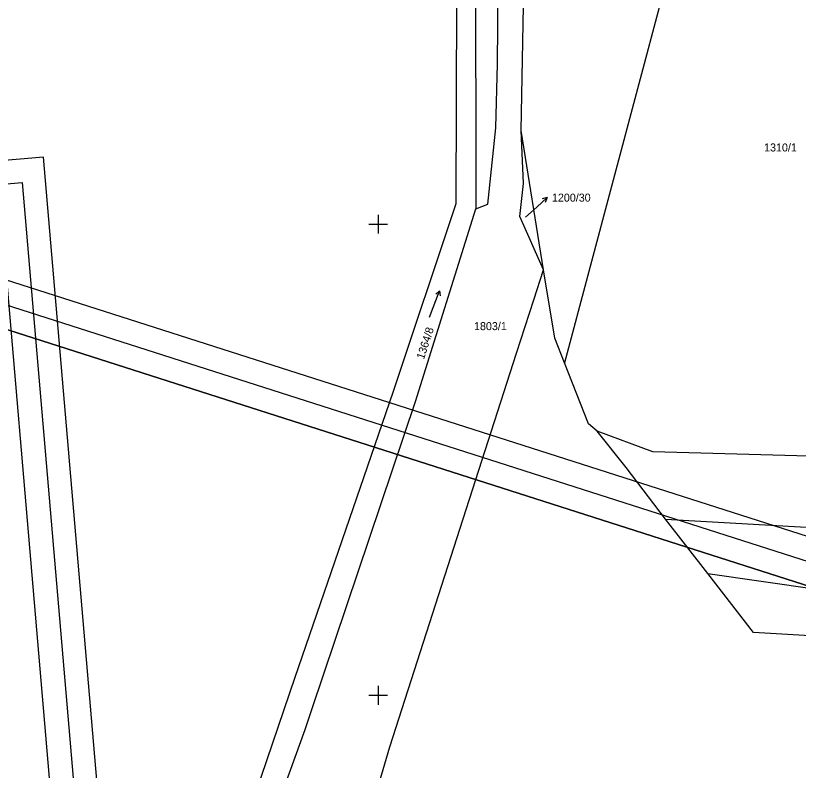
# Model space of a CAD drawing. Extents: x -779302 to -774398, y -1144902 to -1142831.
# Drawn here: x -777576.9 to -777410.8, y -1143615.9 to -1143455.7 of the extents above; entities that cross this region are included whole.
import ezdxf

# ---------------------------------------------------------------- set-up
doc = ezdxf.new("R2010")
doc.units = 0
for name, color, linetype in [('hektosit - Vrstva 5', 7, 'Continuous'), ('Hranice parcel', 7, 'Continuous'), ('Parcelní čísla', 7, 'Continuous'), ('Pop  PČ popisy', 7, 'Continuous'), ('Vrstva 1', 7, 'Continuous'), ('Značky kultur', 7, 'Continuous')]:
    doc.layers.add(name, color=color, linetype=linetype)

msp = doc.modelspace()

# ---------------------------------------------------------------- linework, layer by layer
at = {"layer": 'hektosit - Vrstva 5'}
for p, q in [((-777500, -1143498), (-777500, -1143502)), ((-777502, -1143500), (-777498, -1143500)), ((-777500, -1143598), (-777500, -1143602)), ((-777502, -1143600), (-777498, -1143600))]:
    msp.add_line(p, q, dxfattribs=at)
at = {"layer": 'Hranice parcel'}
for p, q in [((-777428.65, -1143410.23), (-777460.45, -1143529.41)), ((-777464.9, -1143509.68), (-777469.6, -1143480.07)), ((-777492.04, -1143537.65), (-777479.28, -1143496.75)), ((-777429.98, -1143574.17), (-777438.96, -1143562.61)), ((-777429.98, -1143574.17), (-777278.83, -1143595.85))]:
    msp.add_line(p, q, dxfattribs=at)
for points in [[(-777479.28, -1143496.75), (-777476.73, -1143495.71), (-777474.98, -1143479.51), (-777474.63, -1143465.94), (-777474.47, -1143441.87), (-777472.09, -1143423.45), (-777468.97, -1143405.16), (-777475.38, -1143383.69)], [(-777483.54, -1143384.59), (-777483.16, -1143386.48), (-777483.46, -1143495.68), (-777496.86, -1143535.74)], [(-777479.81, -1143384.18), (-777479.38, -1143385.59), (-777479.28, -1143496.75)], [(-777469.6, -1143480.07), (-777469.16, -1143453.69), (-777467.87, -1143433.73), (-777465.45, -1143423.14), (-777464.26, -1143414.58), (-777462.36, -1143407.67)], [(-777464.9, -1143509.68), (-777469.93, -1143498.39), (-777469.11, -1143491.38), (-777469.6, -1143480.07)], [(-777508.79, -1143668.8), (-777510.73, -1143655.88), (-777497.53, -1143610.93), (-777481.94, -1143562.57), (-777470.6, -1143527.36), (-777466.94, -1143516.02), (-777464.9, -1143509.68)], [(-777460.45, -1143529.41), (-777462.5, -1143524.21), (-777464.9, -1143509.68)], [(-777453.51, -1143543.92), (-777455.36, -1143542.34), (-777460.45, -1143529.41)], [(-777496.86, -1143535.74), (-777517.68, -1143596.22), (-777520.04, -1143603.06), (-777529.74, -1143631.58), (-777539.12, -1143656)], [(-777539.12, -1143656), (-777533.45, -1143654.53), (-777532.48, -1143654.28), (-777515.5, -1143607.29), (-777513.98, -1143602.78), (-777492.04, -1143537.65)], [(-777398.34, -1143549.5), (-777441.67, -1143548.34), (-777453.51, -1143543.92)], [(-777438.96, -1143562.61), (-777447.35, -1143551.62), (-777453.51, -1143543.92)], [(-777438.96, -1143562.61), (-777365.56, -1143566.76), (-777292.32, -1143571.12), (-777274.02, -1143572.32)], [(-777384.43, -1143601.12), (-777382.98, -1143588.85), (-777420.27, -1143586.64), (-777429.98, -1143574.17)]]:
    msp.add_lwpolyline(points, dxfattribs=at)
at = {"layer": 'Pop  PČ popisy'}
for p, q in [((-777466.32, -1143496.35), (-777464.09, -1143494.34)), ((-777464.09, -1143494.34), (-777465.17, -1143494.64)), ((-777464.09, -1143494.34), (-777464.5, -1143495.38)), ((-777468.69, -1143498.48), (-777466.32, -1143496.35))]:
    msp.add_line(p, q, dxfattribs=at)
at = {"layer": 'Vrstva 1'}
for points in [[(-776606.88, -1143822.95), (-777806.9, -1143438.86), (-777897.43, -1143721.71), (-776697.42, -1144105.81)], [(-776700.65, -1144099.52), (-777891.15, -1143718.47), (-777803.66, -1143445.14), (-776613.17, -1143826.19)], [(-777571, -1143485.76), (-778617.18, -1143575.21), (-778591.88, -1143871.12), (-777545.7, -1143781.67)], [(-777551.11, -1143777.12), (-778587.32, -1143865.71), (-778611.77, -1143579.77), (-777575.56, -1143491.17)], [(-777580.11, -1143496.57), (-778407.09, -1143567.28), (-778383.5, -1143843.27), (-777556.51, -1143772.57)], [(-776619.45, -1143829.42), (-777605.19, -1143513.91), (-777689.63, -1143777.73), (-776703.89, -1144093.24)], [(-776703.89, -1144093.24), (-777689.63, -1143777.73), (-777605.19, -1143513.91), (-776619.45, -1143829.42)]]:
    msp.add_lwpolyline(points, close=True, dxfattribs=at)
at = {"layer": 'Značky kultur'}
for p, q in [((-777489.08, -1143519.72), (-777486.93, -1143514.12)), ((-777486.93, -1143514.12), (-777487.75, -1143514.85)), ((-777486.93, -1143514.12), (-777486.81, -1143515.21))]:
    msp.add_line(p, q, dxfattribs=at)

# ---------------------------------------------------------------- texts
at = {"layer": 'Parcelní čísla'}
for s, p in [('1310/1', (-777418.05, -1143484.55)), ('1200/30', (-777463.09, -1143495.2)), ('1803/1', (-777479.63, -1143522.48))]:
    msp.add_text(s, height=1.7, dxfattribs=at).set_placement(p)
msp.add_text('1364/8', height=1.7, rotation=72, dxfattribs=at).set_placement((-777490.28, -1143528.81))

doc.saveas('drawing.dxf')
